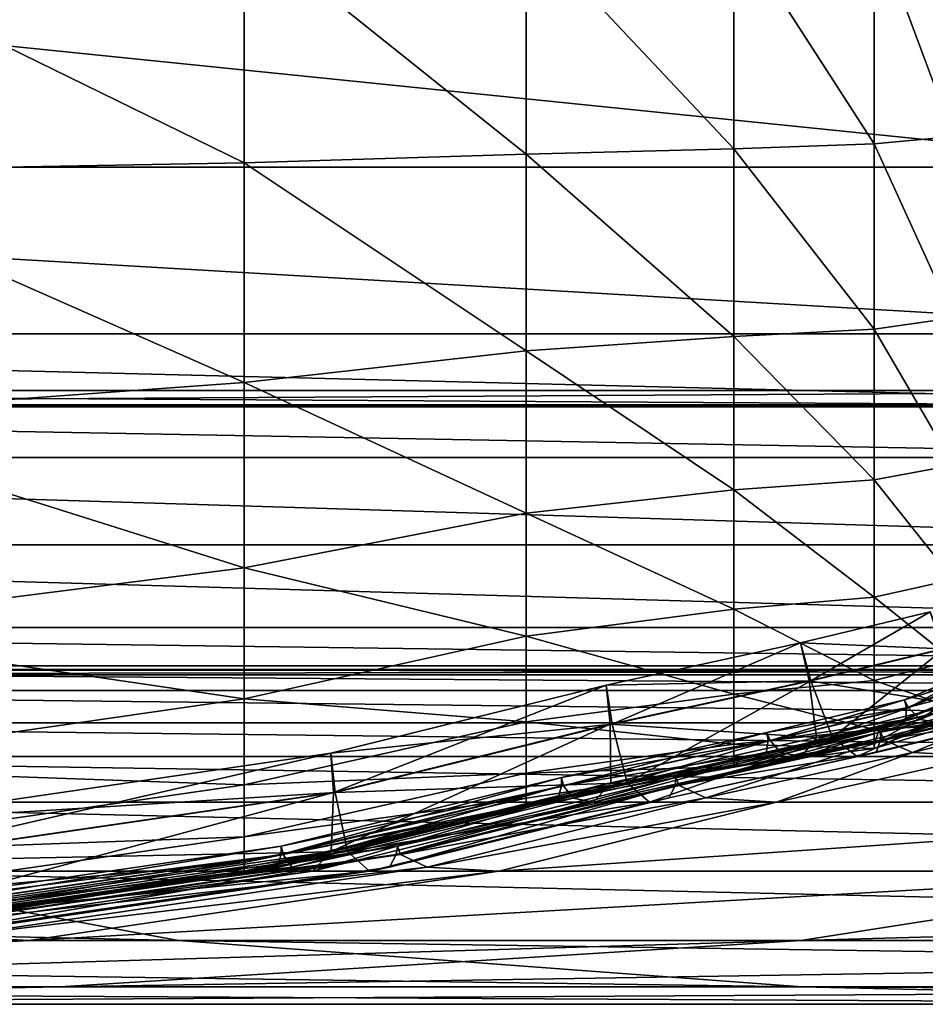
# Model space of a CAD drawing. Header units: millimetres. Extents: x 2387 to 13955, y -4964 to 364.
# Tile 271 of 656: x 7052 to 7062, y -4964 to -4954. Entities that reach past the tile are written whole.
import ezdxf

# ---------------------------------------------------------------- set-up
doc = ezdxf.new("R2010")
doc.units = ezdxf.units.MM
doc.header["$MEASUREMENT"] = 0
doc.layers.add('Predefinito', color=7, linetype='Continuous', true_color=0x000000)

msp = doc.modelspace()

# ---------------------------------------------------------------- linework, layer by layer
at = {"layer": 'Predefinito'}
for points in [[(7034.903, -4952.382, 608.078), (7035.729, -4955.411, 608.078), (7064.549, -4955.411, 730.308)], [(7064.549, -4955.411, 730.308), (7063.723, -4952.382, 730.308), (7034.903, -4952.382, 608.078)], [(7049.592, -4952.916, 12.531), (7054.597, -4952.916, 12.531), (7054.597, -4955.364, 13.072)], [(7054.597, -4955.364, 13.072), (7049.592, -4955.455, 13.072), (7049.592, -4952.916, 12.531)], [(7054.597, -4952.916, 12.531), (7057.546, -4952.91, 12.562), (7057.546, -4955.275, 13.099)], [(7057.546, -4955.275, 13.099), (7054.597, -4955.364, 13.072), (7054.597, -4952.916, 12.531)], [(7057.546, -4952.91, 12.562), (7059.721, -4952.892, 12.653), (7059.72, -4955.219, 13.179)], [(7059.72, -4955.219, 13.179), (7057.546, -4955.275, 13.099), (7057.546, -4952.91, 12.562)], [(7061.189, -4955.167, 13.321), (7059.72, -4955.219, 13.179), (7059.721, -4952.892, 12.653)], [(7059.721, -4952.892, 12.653), (7061.188, -4952.861, 12.81), (7061.189, -4955.167, 13.321)], [(7061.188, -4952.861, 12.81), (7062.017, -4952.816, 13.035), (7062.018, -4955.089, 13.53)], [(7062.018, -4955.089, 13.53), (7061.189, -4955.167, 13.321), (7061.188, -4952.861, 12.81)], [(7059.72, -4955.219, 13.179), (7061.189, -4955.167, 13.321), (7061.189, -4957.104, 14.191)], [(7061.189, -4955.167, 13.321), (7062.018, -4955.089, 13.53), (7062.018, -4956.987, 14.378)], [(7062.018, -4956.987, 14.378), (7061.189, -4957.104, 14.191), (7061.189, -4955.167, 13.321)], [(7054.597, -4955.364, 13.072), (7057.546, -4955.275, 13.099), (7057.546, -4957.332, 13.996)], [(7057.546, -4955.275, 13.099), (7059.72, -4955.219, 13.179), (7059.72, -4957.182, 14.067)], [(7059.72, -4957.182, 14.067), (7057.546, -4957.332, 13.996), (7057.546, -4955.275, 13.099)], [(7061.189, -4957.104, 14.191), (7059.72, -4957.182, 14.067), (7059.72, -4955.219, 13.179)], [(7049.592, -4955.455, 13.072), (7054.597, -4955.364, 13.072), (7054.597, -4957.663, 13.973)], [(7057.546, -4957.332, 13.996), (7054.597, -4957.663, 13.973), (7054.597, -4955.364, 13.072)], [(7035.729, -4955.411, 608.078), (7036.738, -4957.155, 608.078), (7065.559, -4957.155, 730.308)], [(7065.559, -4957.155, 730.308), (7064.549, -4955.411, 730.308), (7035.729, -4955.411, 608.078)], [(7054.597, -4957.663, 13.973), (7049.592, -4958.025, 13.973), (7049.592, -4955.455, 13.072)], [(7061.189, -4957.104, 14.191), (7062.018, -4956.987, 14.378), (7062.019, -4958.525, 15.573)], [(7059.72, -4957.182, 14.067), (7061.189, -4957.104, 14.191), (7061.189, -4958.681, 15.417)], [(7062.019, -4958.525, 15.573), (7061.189, -4958.681, 15.417), (7061.189, -4957.104, 14.191)], [(7036.738, -4957.155, 608.078), (7037.649, -4957.896, 608.06), (7066.47, -4957.896, 730.29)], [(7066.47, -4957.896, 730.29), (7065.559, -4957.155, 730.308), (7036.738, -4957.155, 608.078)], [(7057.546, -4957.332, 13.996), (7059.72, -4957.182, 14.067), (7059.72, -4958.785, 15.313)], [(7061.189, -4958.681, 15.417), (7059.72, -4958.785, 15.313), (7059.72, -4957.182, 14.067)], [(7054.597, -4957.663, 13.973), (7057.546, -4957.332, 13.996), (7057.546, -4959.028, 15.254)], [(7059.72, -4958.785, 15.313), (7057.546, -4959.028, 15.254), (7057.546, -4957.332, 13.996)], [(7038.179, -4957.917, 608.005), (7038.349, -4957.747, 607.968), (7067.17, -4957.747, 730.202)], [(7067.17, -4957.747, 730.202), (7067, -4957.916, 730.237), (7038.179, -4957.917, 608.005)], [(7038.349, -4957.747, 607.968), (7038.179, -4957.917, 608.005), (7067, -4957.916, 730.237)], [(7067, -4957.916, 730.237), (7067.17, -4957.747, 730.202), (7038.349, -4957.747, 607.968)], [(7049.592, -4958.025, 13.973), (7054.597, -4957.663, 13.973), (7054.597, -4959.601, 15.235)], [(7057.546, -4959.028, 15.254), (7054.597, -4959.601, 15.235), (7054.597, -4957.663, 13.973)], [(7037.649, -4957.896, 608.06), (7038.179, -4957.917, 608.005), (7067, -4957.916, 730.237)], [(7067, -4957.916, 730.237), (7066.47, -4957.896, 730.29), (7037.649, -4957.896, 608.06)], [(7067.021, -4958.447, 730.29), (7067, -4957.916, 730.237), (7038.179, -4957.917, 608.005)], [(7038.179, -4957.917, 608.005), (7038.2, -4958.447, 608.06), (7067.021, -4958.447, 730.29)], [(7054.597, -4959.601, 15.235), (7049.592, -4960.235, 15.235), (7049.592, -4958.025, 13.973)], [(7038.2, -4958.447, 608.06), (7038.941, -4959.358, 608.078), (7067.762, -4959.358, 730.308)], [(7067.762, -4959.358, 730.308), (7067.021, -4958.447, 730.29), (7038.2, -4958.447, 608.06)], [(7061.189, -4958.681, 15.417), (7062.019, -4958.525, 15.573), (7062.018, -4959.721, 17.112)], [(7059.72, -4958.785, 15.313), (7061.189, -4958.681, 15.417), (7061.189, -4959.907, 16.995)], [(7062.018, -4959.721, 17.112), (7061.189, -4959.907, 16.995), (7061.189, -4958.681, 15.417)], [(7057.546, -4959.028, 15.254), (7059.72, -4958.785, 15.313), (7059.72, -4960.032, 16.916)], [(7061.189, -4959.907, 16.995), (7059.72, -4960.032, 16.916), (7059.72, -4958.785, 15.313)], [(7054.597, -4959.601, 15.235), (7057.546, -4959.028, 15.254), (7057.546, -4960.313, 16.872)], [(7059.72, -4960.032, 16.916), (7057.546, -4960.313, 16.872), (7057.546, -4959.028, 15.254)], [(7038.941, -4959.358, 608.078), (7039.975, -4960.225, 608.078), (7068.796, -4960.225, 730.308)], [(7068.796, -4960.225, 730.308), (7067.762, -4959.358, 730.308), (7038.941, -4959.358, 608.078)], [(7049.592, -4960.235, 15.235), (7054.597, -4959.601, 15.235), (7054.597, -4960.969, 16.857)], [(7057.546, -4960.313, 16.872), (7054.597, -4960.969, 16.857), (7054.597, -4959.601, 15.235)], [(7061.189, -4959.907, 16.995), (7062.018, -4959.721, 17.112), (7062.017, -4960.568, 19.01)], [(7059.72, -4960.032, 16.916), (7061.189, -4959.907, 16.995), (7061.188, -4960.778, 18.932)], [(7062.017, -4960.568, 19.01), (7061.188, -4960.778, 18.932), (7061.189, -4959.907, 16.995)], [(7057.546, -4960.313, 16.872), (7059.72, -4960.032, 16.916), (7059.72, -4960.919, 18.879)], [(7061.188, -4960.778, 18.932), (7059.72, -4960.919, 18.879), (7059.72, -4960.032, 16.916)], [(7060.527, -4960.78, 426.875), (7060.417, -4960.384, 426.778), (7061.775, -4960.06, 426.788)], [(7061.903, -4960.448, 426.671), (7061.775, -4960.06, 426.788), (7060.417, -4960.384, 426.778)], [(7061.775, -4960.06, 426.788), (7061.921, -4960.448, 426.882), (7060.527, -4960.78, 426.875)], [(7039.975, -4960.225, 608.078), (7040.873, -4960.625, 608.078), (7069.694, -4960.625, 730.308)], [(7069.694, -4960.625, 730.308), (7068.796, -4960.225, 730.308), (7039.975, -4960.225, 608.078)], [(7054.597, -4960.969, 16.857), (7049.592, -4961.692, 16.857), (7049.592, -4960.235, 15.235)], [(7054.597, -4960.969, 16.857), (7057.546, -4960.313, 16.872), (7057.546, -4961.211, 18.85)], [(7059.72, -4960.919, 18.879), (7057.546, -4961.211, 18.85), (7057.546, -4960.313, 16.872)], [(7058.446, -4961.234, 426.866), (7058.383, -4960.826, 426.765), (7060.417, -4960.384, 426.778)], [(7060.509, -4960.78, 426.664), (7060.417, -4960.384, 426.778), (7058.383, -4960.826, 426.765)], [(7060.417, -4960.384, 426.778), (7060.527, -4960.78, 426.875), (7058.446, -4961.234, 426.866)], [(7060.417, -4960.384, 426.778), (7060.509, -4960.78, 426.664), (7061.903, -4960.448, 426.671)], [(7062.032, -4961.03, 425.777), (7061.903, -4960.448, 426.671), (7060.509, -4960.78, 426.664)], [(7060.753, -4961.374, 427.74), (7060.527, -4960.78, 426.875), (7061.921, -4960.448, 426.882)], [(7061.921, -4960.448, 426.882), (7062.199, -4961.029, 427.742), (7060.753, -4961.374, 427.74)], [(7040.873, -4960.625, 608.078), (7041.639, -4960.72, 608.076), (7070.46, -4960.72, 730.305)], [(7070.46, -4960.72, 730.305), (7069.694, -4960.625, 730.308), (7040.873, -4960.625, 608.078)], [(7061.188, -4960.778, 18.932), (7062.017, -4960.568, 19.01), (7062.014, -4961.064, 21.283)], [(7041.639, -4960.72, 608.076), (7042.277, -4960.671, 608.069), (7071.098, -4960.672, 730.298)], [(7071.098, -4960.672, 730.298), (7070.46, -4960.72, 730.305), (7041.639, -4960.72, 608.076)], [(7042.277, -4960.671, 608.069), (7042.827, -4960.664, 608.064), (7071.648, -4960.664, 730.293)], [(7071.648, -4960.664, 730.293), (7071.098, -4960.672, 730.298), (7042.277, -4960.671, 608.069)], [(7042.827, -4960.664, 608.064), (7043.333, -4960.883, 608.069), (7072.153, -4960.883, 730.298)], [(7072.153, -4960.883, 730.298), (7071.648, -4960.664, 730.293), (7042.827, -4960.664, 608.064)], [(7061.549, -4961.063, 419.972), (7061.507, -4960.981, 419.789), (7062.321, -4960.643, 419.79)], [(7062.338, -4960.726, 419.604), (7062.321, -4960.643, 419.79), (7061.507, -4960.981, 419.789)], [(7061.507, -4960.981, 419.789), (7061.528, -4961.063, 419.603), (7062.338, -4960.726, 419.604)], [(7062.325, -4960.853, 417.758), (7062.338, -4960.726, 419.604), (7061.528, -4961.063, 419.603)], [(7062.321, -4960.643, 419.79), (7062.359, -4960.726, 419.974), (7061.549, -4961.063, 419.972)], [(7061.671, -4961.185, 420.907), (7061.549, -4961.063, 419.972), (7062.359, -4960.726, 419.974)], [(7062.359, -4960.726, 419.974), (7062.477, -4960.85, 420.909), (7061.671, -4961.185, 420.907)], [(7055.505, -4961.536, 426.757), (7058.383, -4960.826, 426.765), (7058.446, -4961.234, 426.866)], [(7058.383, -4960.826, 426.765), (7055.505, -4961.536, 426.757), (7055.531, -4961.948, 426.649)], [(7055.531, -4961.948, 426.649), (7058.428, -4961.234, 426.655), (7058.383, -4960.826, 426.765)], [(7058.383, -4960.826, 426.765), (7058.428, -4961.234, 426.655), (7060.509, -4960.78, 426.664)], [(7060.585, -4961.374, 425.774), (7060.509, -4960.78, 426.664), (7058.428, -4961.234, 426.655)], [(7058.603, -4961.846, 427.737), (7058.446, -4961.234, 426.866), (7060.527, -4960.78, 426.875)], [(7060.527, -4960.78, 426.875), (7060.753, -4961.374, 427.74), (7058.603, -4961.846, 427.737)], [(7059.72, -4960.919, 18.879), (7061.188, -4960.778, 18.932), (7061.188, -4961.289, 21.238)], [(7060.509, -4960.78, 426.664), (7060.585, -4961.374, 425.774), (7062.032, -4961.03, 425.777)], [(7062.014, -4961.064, 21.283), (7061.188, -4961.289, 21.238), (7061.188, -4960.778, 18.932)], [(7043.333, -4960.883, 608.069), (7044.142, -4961.22, 608.076), (7072.962, -4961.22, 730.305)], [(7072.962, -4961.22, 730.305), (7072.153, -4960.883, 730.298), (7043.333, -4960.883, 608.069)], [(7057.546, -4961.211, 18.85), (7059.72, -4960.919, 18.879), (7059.721, -4961.445, 21.207)], [(7061.188, -4961.289, 21.238), (7059.721, -4961.445, 21.207), (7059.72, -4960.919, 18.879)], [(7062.194, -4960.9, 412.597), (7061.388, -4961.233, 412.596), (7061.243, -4961.285, 359.726)], [(7061.243, -4961.285, 359.726), (7062.053, -4960.964, 359.729), (7062.194, -4960.9, 412.597)], [(7061.388, -4961.233, 412.596), (7062.194, -4960.9, 412.597), (7062.325, -4960.853, 417.758)], [(7062.325, -4960.853, 417.758), (7061.519, -4961.187, 417.757), (7061.388, -4961.233, 412.596)], [(7061.528, -4961.063, 419.603), (7061.519, -4961.187, 417.757), (7062.325, -4960.853, 417.758)], [(7061.894, -4961.225, 423.349), (7061.671, -4961.185, 420.907), (7062.477, -4960.85, 420.909)], [(7049.592, -4961.692, 16.857), (7054.597, -4960.969, 16.857), (7054.597, -4961.87, 18.84)], [(7057.546, -4961.211, 18.85), (7054.597, -4961.87, 18.84), (7054.597, -4960.969, 16.857)], [(7061.528, -4961.063, 419.603), (7061.507, -4960.981, 419.789), (7060.064, -4961.323, 419.787)], [(7060.099, -4961.406, 419.971), (7060.064, -4961.323, 419.787), (7061.507, -4960.981, 419.789)], [(7061.507, -4960.981, 419.789), (7061.549, -4961.063, 419.972), (7060.099, -4961.406, 419.971)], [(7061.894, -4961.225, 423.349), (7062.032, -4961.03, 425.777), (7060.585, -4961.374, 425.774)], [(7061.01, -4961.571, 430.157), (7060.753, -4961.374, 427.74), (7062.199, -4961.029, 427.742)], [(7062.199, -4961.029, 427.742), (7062.474, -4961.222, 430.159), (7061.01, -4961.571, 430.157)], [(7061.191, -4961.429, 214.753), (7062.008, -4961.145, 214.761), (7062.053, -4960.964, 359.729)], [(7062.053, -4960.964, 359.729), (7061.243, -4961.285, 359.726), (7061.191, -4961.429, 214.753)], [(7061.298, -4961.403, 433.911), (7061.253, -4961.319, 433.729), (7062.694, -4960.974, 433.733)], [(7062.704, -4961.056, 433.545), (7062.694, -4960.974, 433.733), (7061.253, -4961.319, 433.729)], [(7062.694, -4960.974, 433.733), (7062.746, -4961.056, 433.914), (7061.298, -4961.403, 433.911)], [(7060.064, -4961.323, 419.787), (7060.078, -4961.407, 419.601), (7061.528, -4961.063, 419.603)], [(7061.519, -4961.187, 417.757), (7061.528, -4961.063, 419.603), (7060.078, -4961.407, 419.601)], [(7060.21, -4961.532, 420.907), (7060.099, -4961.406, 419.971), (7061.549, -4961.063, 419.972)], [(7061.549, -4961.063, 419.972), (7061.671, -4961.185, 420.907), (7060.21, -4961.532, 420.907)], [(7061.188, -4961.289, 21.238), (7062.014, -4961.064, 21.283), (7062.011, -4961.244, 70.883)], [(7062.008, -4961.145, 214.761), (7061.191, -4961.429, 214.753), (7061.189, -4961.489, 70.861)], [(7061.189, -4961.489, 70.861), (7062.011, -4961.244, 70.883), (7062.008, -4961.145, 214.761)], [(7061.253, -4961.319, 433.729), (7061.255, -4961.403, 433.542), (7062.704, -4961.056, 433.545)], [(7062.667, -4961.18, 432.602), (7062.704, -4961.056, 433.545), (7061.255, -4961.403, 433.542)], [(7061.591, -4961.529, 435.734), (7061.298, -4961.403, 433.911), (7062.746, -4961.056, 433.914)], [(7062.746, -4961.056, 433.914), (7063.05, -4961.179, 435.736), (7061.591, -4961.529, 435.734)], [(7044.142, -4961.22, 608.076), (7045.601, -4961.571, 608.078), (7074.421, -4961.571, 730.307)], [(7074.421, -4961.571, 730.307), (7072.962, -4961.22, 730.305), (7044.142, -4961.22, 608.076)], [(7054.597, -4961.87, 18.84), (7057.546, -4961.211, 18.85), (7057.546, -4961.748, 21.189)], [(7058.446, -4961.234, 426.866), (7055.55, -4961.948, 426.859), (7055.505, -4961.536, 426.757)], [(7058.428, -4961.234, 426.655), (7055.531, -4961.948, 426.649), (7055.508, -4962.565, 425.767)], [(7055.508, -4962.565, 425.767), (7058.434, -4961.846, 425.771), (7058.428, -4961.234, 426.655)], [(7055.55, -4961.948, 426.859), (7058.446, -4961.234, 426.866), (7058.603, -4961.846, 427.737)], [(7059.721, -4961.445, 21.207), (7057.546, -4961.748, 21.189), (7057.546, -4961.211, 18.85)], [(7058.428, -4961.234, 426.655), (7058.434, -4961.846, 425.771), (7060.585, -4961.374, 425.774)], [(7061.243, -4961.285, 359.726), (7061.388, -4961.233, 412.596), (7059.922, -4961.577, 412.596)], [(7060.057, -4961.533, 417.756), (7059.922, -4961.577, 412.596), (7061.388, -4961.233, 412.596)], [(7061.388, -4961.233, 412.596), (7061.519, -4961.187, 417.757), (7060.057, -4961.533, 417.756)], [(7060.078, -4961.407, 419.601), (7060.057, -4961.533, 417.756), (7061.519, -4961.187, 417.757)], [(7060.429, -4961.573, 423.348), (7060.21, -4961.532, 420.907), (7061.671, -4961.185, 420.907)], [(7061.671, -4961.185, 420.907), (7061.894, -4961.225, 423.349), (7060.429, -4961.573, 423.348)], [(7060.585, -4961.374, 425.774), (7060.429, -4961.573, 423.348), (7061.894, -4961.225, 423.349)], [(7061.208, -4961.529, 432.601), (7061.01, -4961.571, 430.157), (7062.474, -4961.222, 430.159)], [(7062.011, -4961.244, 70.883), (7061.189, -4961.489, 70.861), (7061.188, -4961.289, 21.238)], [(7062.474, -4961.222, 430.159), (7062.667, -4961.18, 432.602), (7061.208, -4961.529, 432.601)], [(7061.255, -4961.403, 433.542), (7061.208, -4961.529, 432.601), (7062.667, -4961.18, 432.602)], [(7062.331, -4961.57, 440.842), (7061.591, -4961.529, 435.734), (7063.05, -4961.179, 435.736)], [(7060.078, -4961.407, 419.601), (7060.064, -4961.323, 419.787), (7057.916, -4961.791, 419.785)], [(7057.94, -4961.878, 419.97), (7057.916, -4961.791, 419.785), (7060.064, -4961.323, 419.787)], [(7060.064, -4961.323, 419.787), (7060.099, -4961.406, 419.971), (7057.94, -4961.878, 419.97)], [(7059.148, -4961.877, 433.907), (7059.112, -4961.791, 433.724), (7061.253, -4961.319, 433.729)], [(7061.255, -4961.403, 433.542), (7061.253, -4961.319, 433.729), (7059.112, -4961.791, 433.724)], [(7061.253, -4961.319, 433.729), (7061.298, -4961.403, 433.911), (7059.148, -4961.877, 433.907)], [(7059.721, -4961.445, 21.207), (7061.188, -4961.289, 21.238), (7061.189, -4961.489, 70.861)], [(7059.725, -4961.685, 214.747), (7061.191, -4961.429, 214.753), (7061.243, -4961.285, 359.726)], [(7061.243, -4961.285, 359.726), (7059.776, -4961.606, 359.725), (7059.725, -4961.685, 214.747)], [(7059.922, -4961.577, 412.596), (7059.776, -4961.606, 359.725), (7061.243, -4961.285, 359.726)], [(7057.546, -4961.748, 21.189), (7059.721, -4961.445, 21.207), (7059.722, -4961.678, 70.846)], [(7057.916, -4961.791, 419.785), (7057.919, -4961.878, 419.6), (7060.078, -4961.407, 419.601)], [(7060.057, -4961.533, 417.756), (7060.078, -4961.407, 419.601), (7057.919, -4961.878, 419.6)], [(7058.038, -4962.007, 420.906), (7057.94, -4961.878, 419.97), (7060.099, -4961.406, 419.971)], [(7060.099, -4961.406, 419.971), (7060.21, -4961.532, 420.907), (7058.038, -4962.007, 420.906)], [(7060.429, -4961.573, 423.348), (7060.585, -4961.374, 425.774), (7058.434, -4961.846, 425.771)], [(7058.838, -4962.05, 430.156), (7058.603, -4961.846, 427.737), (7060.753, -4961.374, 427.74)], [(7060.753, -4961.374, 427.74), (7061.01, -4961.571, 430.157), (7058.838, -4962.05, 430.156)], [(7059.112, -4961.791, 433.724), (7059.105, -4961.877, 433.538), (7061.255, -4961.403, 433.542)], [(7061.208, -4961.529, 432.601), (7061.255, -4961.403, 433.542), (7059.105, -4961.877, 433.538)], [(7059.428, -4962.006, 435.731), (7059.148, -4961.877, 433.907), (7061.298, -4961.403, 433.911)], [(7061.298, -4961.403, 433.911), (7061.591, -4961.529, 435.734), (7059.428, -4962.006, 435.731)], [(7061.189, -4961.489, 70.861), (7059.722, -4961.678, 70.846), (7059.721, -4961.445, 21.207)], [(7061.191, -4961.429, 214.753), (7059.725, -4961.685, 214.747), (7059.722, -4961.678, 70.846)], [(7059.722, -4961.678, 70.846), (7061.189, -4961.489, 70.861), (7061.191, -4961.429, 214.753)], [(7050.557, -4962.26, 426.748), (7055.505, -4961.536, 426.757), (7055.55, -4961.948, 426.859)], [(7055.505, -4961.536, 426.757), (7050.557, -4962.26, 426.748), (7050.575, -4962.671, 426.641)], [(7050.575, -4962.671, 426.641), (7055.531, -4961.948, 426.649), (7055.505, -4961.536, 426.757)], [(7059.922, -4961.577, 412.596), (7060.057, -4961.533, 417.756), (7057.884, -4962.007, 417.755)], [(7057.919, -4961.878, 419.6), (7057.884, -4962.007, 417.755), (7060.057, -4961.533, 417.756)], [(7058.253, -4962.05, 423.347), (7058.038, -4962.007, 420.906), (7060.21, -4961.532, 420.907)], [(7060.21, -4961.532, 420.907), (7060.429, -4961.573, 423.348), (7058.253, -4962.05, 423.347)], [(7061.01, -4961.571, 430.157), (7061.208, -4961.529, 432.601), (7059.042, -4962.006, 432.598)], [(7059.105, -4961.877, 433.538), (7059.042, -4962.006, 432.598), (7061.208, -4961.529, 432.601)], [(7060.168, -4962.049, 440.839), (7059.428, -4962.006, 435.731), (7061.591, -4961.529, 435.734)], [(7061.591, -4961.529, 435.734), (7062.331, -4961.57, 440.842), (7060.168, -4962.049, 440.839)], [(7045.601, -4961.571, 608.078), (7047.592, -4962.049, 608.078), (7076.29, -4962.049, 730.305)], [(7076.29, -4962.049, 730.305), (7074.421, -4961.571, 730.307), (7045.601, -4961.571, 608.078)], [(7057.547, -4962.078, 214.743), (7059.725, -4961.685, 214.747), (7059.776, -4961.606, 359.725)], [(7059.776, -4961.606, 359.725), (7057.596, -4962.058, 359.724), (7057.547, -4962.078, 214.743)], [(7057.742, -4962.051, 412.596), (7057.596, -4962.058, 359.724), (7059.776, -4961.606, 359.725)], [(7057.884, -4962.007, 417.755), (7057.742, -4962.051, 412.596), (7059.922, -4961.577, 412.596)], [(7059.776, -4961.606, 359.725), (7059.922, -4961.577, 412.596), (7057.742, -4962.051, 412.596)], [(7058.434, -4961.846, 425.771), (7058.253, -4962.05, 423.347), (7060.429, -4961.573, 423.348)], [(7059.042, -4962.006, 432.598), (7058.838, -4962.05, 430.156), (7061.01, -4961.571, 430.157)], [(7067.843, -4962.049, 486.023), (7060.168, -4962.049, 440.839), (7062.331, -4961.57, 440.842)], [(7054.597, -4961.87, 18.84), (7049.592, -4962.594, 18.84), (7049.592, -4961.692, 16.857)], [(7057.546, -4961.748, 21.189), (7054.597, -4962.411, 21.183), (7054.597, -4961.87, 18.84)], [(7054.597, -4962.411, 21.183), (7057.546, -4961.748, 21.189), (7057.546, -4962.009, 70.837)], [(7059.722, -4961.678, 70.846), (7057.546, -4962.009, 70.837), (7057.546, -4961.748, 21.189)], [(7057.546, -4962.009, 70.837), (7059.722, -4961.678, 70.846), (7059.725, -4961.685, 214.747)], [(7059.725, -4961.685, 214.747), (7057.547, -4962.078, 214.743), (7057.546, -4962.009, 70.837)], [(7049.592, -4962.594, 18.84), (7054.597, -4961.87, 18.84), (7054.597, -4962.411, 21.183)], [(7054.983, -4962.597, 419.598), (7057.919, -4961.878, 419.6), (7057.916, -4961.791, 419.785)], [(7057.916, -4961.791, 419.785), (7054.983, -4962.51, 419.783), (7054.983, -4962.597, 419.598)], [(7054.983, -4962.51, 419.783), (7057.916, -4961.791, 419.785), (7057.94, -4961.878, 419.97)], [(7055.314, -4962.771, 423.345), (7058.253, -4962.05, 423.347), (7058.434, -4961.846, 425.771)], [(7058.434, -4961.846, 425.771), (7055.508, -4962.565, 425.767), (7055.314, -4962.771, 423.345)], [(7058.603, -4961.846, 427.737), (7055.68, -4962.565, 427.732), (7055.55, -4961.948, 426.859)], [(7055.68, -4962.565, 427.732), (7058.603, -4961.846, 427.737), (7058.838, -4962.05, 430.156)], [(7056.189, -4962.597, 433.531), (7059.105, -4961.877, 433.538), (7059.112, -4961.791, 433.724)], [(7059.112, -4961.791, 433.724), (7056.2, -4962.51, 433.717), (7056.189, -4962.597, 433.531)], [(7056.2, -4962.51, 433.717), (7059.112, -4961.791, 433.724), (7059.148, -4961.877, 433.907)], [(7055.531, -4961.948, 426.649), (7050.575, -4962.671, 426.641), (7050.537, -4963.289, 425.761)], [(7050.537, -4963.289, 425.761), (7055.508, -4962.565, 425.767), (7055.531, -4961.948, 426.649)], [(7055.55, -4961.948, 426.859), (7050.594, -4962.671, 426.851), (7050.557, -4962.26, 426.748)], [(7050.594, -4962.671, 426.851), (7055.55, -4961.948, 426.859), (7055.68, -4962.565, 427.732)], [(7057.919, -4961.878, 419.6), (7054.983, -4962.597, 419.598), (7054.94, -4962.728, 417.754)], [(7054.94, -4962.728, 417.754), (7057.884, -4962.007, 417.755), (7057.919, -4961.878, 419.6)], [(7057.94, -4961.878, 419.97), (7055.004, -4962.597, 419.968), (7054.983, -4962.51, 419.783)], [(7055.004, -4962.597, 419.968), (7057.94, -4961.878, 419.97), (7058.038, -4962.007, 420.906)], [(7059.105, -4961.877, 433.538), (7056.189, -4962.597, 433.531), (7056.118, -4962.728, 432.593)], [(7056.118, -4962.728, 432.593), (7059.042, -4962.006, 432.598), (7059.105, -4961.877, 433.538)], [(7059.148, -4961.877, 433.907), (7056.232, -4962.597, 433.901), (7056.2, -4962.51, 433.717)], [(7056.232, -4962.597, 433.901), (7059.148, -4961.877, 433.907), (7059.428, -4962.006, 435.731)], [(7047.592, -4962.049, 608.078), (7049.995, -4962.771, 608.078), (7078.325, -4962.771, 730.296)], [(7078.325, -4962.771, 730.296), (7076.29, -4962.049, 730.305), (7047.592, -4962.049, 608.078)], [(7054.597, -4962.681, 70.834), (7057.546, -4962.009, 70.837), (7057.547, -4962.078, 214.743)], [(7057.546, -4962.009, 70.837), (7054.597, -4962.681, 70.834), (7054.597, -4962.411, 21.183)], [(7054.597, -4962.771, 214.742), (7057.547, -4962.078, 214.743), (7057.596, -4962.058, 359.724)], [(7057.596, -4962.058, 359.724), (7054.646, -4962.771, 359.723), (7054.597, -4962.771, 214.742)], [(7057.547, -4962.078, 214.743), (7054.597, -4962.771, 214.742), (7054.597, -4962.681, 70.834)], [(7057.742, -4962.051, 412.596), (7054.794, -4962.771, 412.595), (7054.646, -4962.771, 359.723)], [(7054.646, -4962.771, 359.723), (7057.596, -4962.058, 359.724), (7057.742, -4962.051, 412.596)], [(7054.794, -4962.771, 412.595), (7057.742, -4962.051, 412.596), (7057.884, -4962.007, 417.755)], [(7057.884, -4962.007, 417.755), (7054.94, -4962.728, 417.754), (7054.794, -4962.771, 412.595)], [(7058.038, -4962.007, 420.906), (7055.097, -4962.728, 420.904), (7055.004, -4962.597, 419.968)], [(7055.097, -4962.728, 420.904), (7058.038, -4962.007, 420.906), (7058.253, -4962.05, 423.347)], [(7058.253, -4962.05, 423.347), (7055.314, -4962.771, 423.345), (7055.097, -4962.728, 420.904)], [(7058.838, -4962.05, 430.156), (7055.909, -4962.771, 430.152), (7055.68, -4962.565, 427.732)], [(7055.909, -4962.771, 430.152), (7058.838, -4962.05, 430.156), (7059.042, -4962.006, 432.598)], [(7059.042, -4962.006, 432.598), (7056.118, -4962.728, 432.593), (7055.909, -4962.771, 430.152)], [(7059.428, -4962.006, 435.731), (7056.511, -4962.728, 435.725), (7056.232, -4962.597, 433.901)], [(7056.511, -4962.728, 435.725), (7059.428, -4962.006, 435.731), (7060.168, -4962.049, 440.839)], [(7060.168, -4962.049, 440.839), (7057.262, -4962.771, 440.83), (7056.511, -4962.728, 435.725)], [(7057.262, -4962.771, 440.83), (7060.168, -4962.049, 440.839), (7067.843, -4962.049, 486.023)], [(7067.843, -4962.049, 486.023), (7065.071, -4962.771, 486.015), (7057.262, -4962.771, 440.83)], [(7054.597, -4962.411, 21.183), (7049.592, -4963.134, 21.183), (7049.592, -4962.594, 18.84)], [(7049.592, -4963.134, 21.183), (7054.597, -4962.411, 21.183), (7054.597, -4962.681, 70.834)], [(7049.994, -4963.321, 419.595), (7054.983, -4962.597, 419.598), (7054.983, -4962.51, 419.783)], [(7054.983, -4962.51, 419.783), (7049.997, -4963.234, 419.78), (7049.994, -4963.321, 419.595)], [(7049.997, -4963.234, 419.78), (7054.983, -4962.51, 419.783), (7055.004, -4962.597, 419.968)], [(7050.333, -4963.495, 423.34), (7055.314, -4962.771, 423.345), (7055.508, -4962.565, 425.767)], [(7055.508, -4962.565, 425.767), (7050.537, -4963.289, 425.761), (7050.333, -4963.495, 423.34)], [(7055.68, -4962.565, 427.732), (7050.715, -4963.289, 427.724), (7050.594, -4962.671, 426.851)], [(7050.715, -4963.289, 427.724), (7055.68, -4962.565, 427.732), (7055.909, -4962.771, 430.152)], [(7051.24, -4963.321, 433.52), (7056.189, -4962.597, 433.531), (7056.2, -4962.51, 433.717)], [(7056.2, -4962.51, 433.717), (7051.254, -4963.234, 433.706), (7051.24, -4963.321, 433.52)], [(7051.254, -4963.234, 433.706), (7056.2, -4962.51, 433.717), (7056.232, -4962.597, 433.901)], [(7049.592, -4963.405, 70.834), (7054.597, -4962.681, 70.834), (7054.597, -4962.771, 214.742)], [(7054.597, -4962.681, 70.834), (7049.592, -4963.405, 70.834), (7049.592, -4963.134, 21.183)], [(7054.983, -4962.597, 419.598), (7049.994, -4963.321, 419.595), (7049.948, -4963.451, 417.752)], [(7049.948, -4963.451, 417.752), (7054.94, -4962.728, 417.754), (7054.983, -4962.597, 419.598)], [(7055.004, -4962.597, 419.968), (7050.016, -4963.321, 419.965), (7049.997, -4963.234, 419.78)], [(7050.016, -4963.321, 419.965), (7055.004, -4962.597, 419.968), (7055.097, -4962.728, 420.904)], [(7056.189, -4962.597, 433.531), (7051.24, -4963.321, 433.52), (7051.164, -4963.451, 432.583)], [(7051.164, -4963.451, 432.583), (7056.118, -4962.728, 432.593), (7056.189, -4962.597, 433.531)], [(7056.232, -4962.597, 433.901), (7051.285, -4963.321, 433.89), (7051.254, -4963.234, 433.706)], [(7051.285, -4963.321, 433.89), (7056.232, -4962.597, 433.901), (7056.511, -4962.728, 435.725)], [(7053.909, -4963.495, 608.078), (7049.995, -4962.771, 608.078), (7021.666, -4962.771, 485.861)], [(7021.666, -4962.771, 485.861), (7026.316, -4963.495, 485.877), (7053.909, -4963.495, 608.078)], [(7054.597, -4962.771, 214.742), (7049.592, -4963.495, 214.742), (7049.592, -4963.405, 70.834)], [(7049.592, -4963.495, 214.742), (7054.597, -4962.771, 214.742), (7054.646, -4962.771, 359.723)], [(7054.646, -4962.771, 359.723), (7049.643, -4963.495, 359.723), (7049.592, -4963.495, 214.742)], [(7054.794, -4962.771, 412.595), (7049.796, -4963.495, 412.594), (7049.643, -4963.495, 359.723)], [(7049.643, -4963.495, 359.723), (7054.646, -4962.771, 359.723), (7054.794, -4962.771, 412.595)], [(7049.796, -4963.495, 412.594), (7054.794, -4962.771, 412.595), (7054.94, -4962.728, 417.754)], [(7054.94, -4962.728, 417.754), (7049.948, -4963.451, 417.752), (7049.796, -4963.495, 412.594)], [(7049.995, -4962.771, 608.078), (7053.909, -4963.495, 608.078), (7081.501, -4963.495, 730.28)], [(7081.501, -4963.495, 730.28), (7078.325, -4962.771, 730.296), (7049.995, -4962.771, 608.078)], [(7055.097, -4962.728, 420.904), (7050.11, -4963.451, 420.901), (7050.016, -4963.321, 419.965)], [(7050.11, -4963.451, 420.901), (7055.097, -4962.728, 420.904), (7055.314, -4962.771, 423.345)], [(7055.314, -4962.771, 423.345), (7050.333, -4963.495, 423.34), (7050.11, -4963.451, 420.901)], [(7055.909, -4962.771, 430.152), (7050.947, -4963.495, 430.143), (7050.715, -4963.289, 427.724)], [(7050.947, -4963.495, 430.143), (7055.909, -4962.771, 430.152), (7056.118, -4962.728, 432.593)], [(7056.118, -4962.728, 432.593), (7051.164, -4963.451, 432.583), (7050.947, -4963.495, 430.143)], [(7056.511, -4962.728, 435.725), (7051.569, -4963.451, 435.712), (7051.285, -4963.321, 433.89)], [(7051.569, -4963.451, 435.712), (7056.511, -4962.728, 435.725), (7057.262, -4962.771, 440.83)], [(7057.262, -4962.771, 440.83), (7052.344, -4963.495, 440.812), (7051.569, -4963.451, 435.712)], [(7052.344, -4963.495, 440.812), (7057.262, -4962.771, 440.83), (7065.071, -4962.771, 486.015)], [(7065.071, -4962.771, 486.015), (7060.42, -4963.495, 485.998), (7052.344, -4963.495, 440.812)], [(7086.523, -4962.771, 608.078), (7082.609, -4963.495, 608.078), (7060.42, -4963.495, 485.998)], [(7060.42, -4963.495, 485.998), (7065.071, -4962.771, 486.015), (7086.523, -4962.771, 608.078)], [(7060.432, -4963.98, 608.078), (7053.909, -4963.495, 608.078), (7026.316, -4963.495, 485.877)], [(7026.316, -4963.495, 485.877), (7034.067, -4963.98, 485.905), (7060.432, -4963.98, 608.078)], [(7043.334, -4963.937, 435.691), (7051.569, -4963.451, 435.712), (7052.344, -4963.495, 440.812)], [(7052.344, -4963.495, 440.812), (7044.148, -4963.98, 440.783), (7043.334, -4963.937, 435.691)], [(7044.148, -4963.98, 440.783), (7052.344, -4963.495, 440.812), (7060.42, -4963.495, 485.998)], [(7060.42, -4963.495, 485.998), (7052.669, -4963.98, 485.971), (7044.148, -4963.98, 440.783)], [(7082.609, -4963.495, 608.078), (7076.086, -4963.98, 608.078), (7052.669, -4963.98, 485.971)], [(7052.669, -4963.98, 485.971), (7060.42, -4963.495, 485.998), (7082.609, -4963.495, 608.078)], [(7053.909, -4963.495, 608.078), (7060.432, -4963.98, 608.078), (7086.796, -4963.98, 730.252)], [(7086.796, -4963.98, 730.252), (7081.501, -4963.495, 730.28), (7053.909, -4963.495, 608.078)], [(7068.259, -4964.163, 608.078), (7060.432, -4963.98, 608.078), (7034.067, -4963.98, 485.905)], [(7034.067, -4963.98, 485.905), (7043.368, -4964.163, 485.938), (7068.259, -4964.163, 608.078)], [(7034.313, -4964.163, 440.748), (7044.148, -4963.98, 440.783), (7052.669, -4963.98, 485.971)], [(7052.669, -4963.98, 485.971), (7043.368, -4964.163, 485.938), (7034.313, -4964.163, 440.748)], [(7076.086, -4963.98, 608.078), (7068.259, -4964.163, 608.078), (7043.368, -4964.163, 485.938)], [(7043.368, -4964.163, 485.938), (7052.669, -4963.98, 485.971), (7076.086, -4963.98, 608.078)], [(7060.432, -4963.98, 608.078), (7068.259, -4964.163, 608.078), (7093.15, -4964.163, 730.219)], [(7093.15, -4964.163, 730.219), (7086.796, -4963.98, 730.252), (7060.432, -4963.98, 608.078)]]:
    msp.add_3dface(points, dxfattribs=at)

doc.saveas('drawing.dxf')
